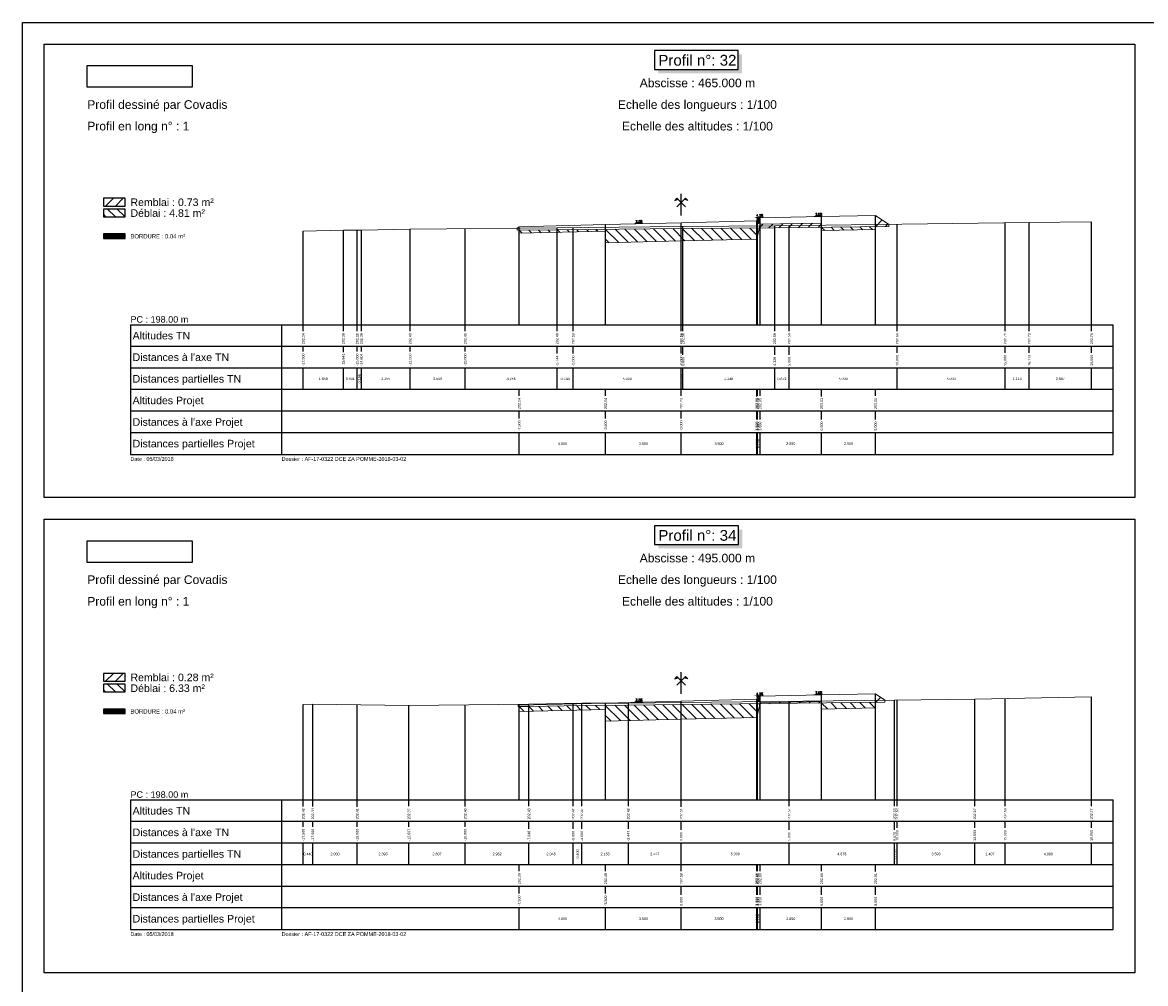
# Model space of a CAD drawing. Extents: x 1616800 to 1632437, y 2248456 to 2251974.
# Tile 381 of 399: x 1626457 to 1626977, y 2250229 to 2250674. Entities that reach past the tile are written whole.
import ezdxf
from ezdxf.enums import TextEntityAlignment as Align

# ---------------------------------------------------------------- set-up
doc = ezdxf.new("R2010")
doc.units = 0
doc.header["$LTSCALE"] = 2
doc.header["$PDMODE"] = 3
doc.header["$PDSIZE"] = 0.2
doc.layers.get('0').update_dxf_attribs({"linetype": 'CONTINUOUS'})
doc.layers.get('Defpoints').update_dxf_attribs({"linetype": 'CONTINUOUS'})
for name, color, linetype in [('Covadis - Logo - Texte noir sur fond blanc', 7, 'CONTINUOUS'), ('X-PAP-PL_PT_1_Basse', 7, 'CONTINUOUS'), ('X-PAP-PL_PT_1_Bordure_T2', 7, 'CONTINUOUS'), ('X-PAP-PL_PT_1_Construction', 7, 'CONTINUOUS'), ('X-PAP-PL_PT_1_CotationsPentes', 7, 'CONTINUOUS'), ('X-PAP-PL_PT_1_FF', 7, 'CONTINUOUS'), ('X-PAP-PL_PT_1_Hachures', 7, 'CONTINUOUS'), ('X-PAP-PL_PT_1_Logo', 7, 'CONTINUOUS'), ('X-PAP-PL_PT_1_MiseEnPage', 7, 'CONTINUOUS'), ('X-PAP-PL_PT_1_Ombrage', 7, 'CONTINUOUS'), ('X-PAP-PL_PT_1_PR', 7, 'CONTINUOUS'), ('X-PAP-PL_PT_1_Rappel', 7, 'CONTINUOUS'), ('X-PAP-PL_PT_1_Talus', 7, 'CONTINUOUS'), ('X-PAP-PL_PT_1_Textes', 7, 'CONTINUOUS'), ('X-PAP-PL_PT_1_TN', 7, 'CONTINUOUS'), ('X-PAP-PL_PT_1_TN décapé', 7, 'CONTINUOUS')]:
    doc.layers.add(name, color=color, linetype=linetype)
doc.styles.add('Arial', font='ARIALN.TTF')
doc.styles.add('ARIAL-GRAS', font='arial.ttf')
doc.styles.add('COVA_COTATION', font='txt.shx')
doc.dimstyles.new('COVA_FLECHE0', dxfattribs={"dimtxt": 1, "dimasz": 1, "dimexe": 1, "dimexo": 0.625, "dimgap": 0.3, "dimtad": 1, "dimdec": 3, "dimzin": 0, "dimdsep": 46, "dimtxsty": 'COVA_COTATION', "dimblk2": 'NONE', "dimsah": 1, "dimcen": 0.09, "dimse1": 1, "dimse2": 1, "dimclrd": 7, "dimclrt": 7, "dimadec": 0, "dimazin": 0, "dimtfac": 1, "dimtdec": 4, "dimtofl": 0, "dimtmove": 2, "dimatfit": 3, "dimfxl": 1, "dimtolj": 1, "dimtzin": 0, "dimarcsym": 0})
picture_1 = doc.add_image_def('image1.jpg', size_in_pixel=(1430, 294))

# ---------------------------------------------------------------- blocks, each defined once
blk = doc.blocks.new('CovPrTrAxe')
blk.add_line((0, 0), (0, 1))
for points in [[(0.2, 0.4), (-0.2, 0.8), (-0.3, 0.7), (-0.15, 0.75)], [(-0.2, 0.4), (0.2, 0.8), (0.3, 0.7), (0.15, 0.75)]]:
    blk.add_lwpolyline(points)
blk = doc.blocks.new('*D471')
at = {"layer": 'Defpoints', "color": 0, "transparency": 16777216}
for p in [(1626743.62, 2250581.19), (1626743.63, 2250580.89), (1626739.43, 2250580.78)]:
    blk.add_point(p, dxfattribs=at)
at = {"layer": 'X-PAP-PL_PT_1_CotationsPentes', "color": 7, "lineweight": -2, "transparency": 16777216}
blk.add_line((1626740.42, 2250581.11), (1626743.62, 2250581.19), dxfattribs=at)
at = {"layer": 'X-PAP-PL_PT_1_CotationsPentes', "color": 7, "transparency": 16777216}
blk.add_solid([(1626740.42, 2250581.27), (1626740.43, 2250580.94), (1626739.42, 2250581.08)], dxfattribs=at)
at = {"layer": 'X-PAP-PL_PT_1_CotationsPentes', "color": 7, "transparency": 16777216, "insert": (1626742, 2250581.95), "char_height": 1, "attachment_point": 5, "rotation": 1.4321, "style": 'COVA_COTATION'}
blk.add_mtext('\\A1;2.5%', dxfattribs=at)
blk = doc.blocks.new('_None')
blk = doc.blocks.new('*D472')
at = {"layer": 'Defpoints', "color": 0, "transparency": 16777216}
for p in [(1626795.33, 2250583.5), (1626799.51, 2250583.97), (1626799.53, 2250583.67)]:
    blk.add_point(p, dxfattribs=at)
at = {"layer": 'X-PAP-PL_PT_1_CotationsPentes', "color": 7, "lineweight": -2, "transparency": 16777216}
blk.add_line((1626796.32, 2250583.84), (1626799.51, 2250583.97), dxfattribs=at)
at = {"layer": 'X-PAP-PL_PT_1_CotationsPentes', "color": 7, "transparency": 16777216}
blk.add_solid([(1626796.31, 2250584), (1626796.32, 2250583.67), (1626795.32, 2250583.8)], dxfattribs=at)
at = {"layer": 'X-PAP-PL_PT_1_CotationsPentes', "color": 7, "transparency": 16777216, "insert": (1626797.88, 2250584.7), "char_height": 1, "attachment_point": 5, "rotation": 2.3859, "style": 'COVA_COTATION'}
blk.add_mtext('\\A1;4.2%', dxfattribs=at)
blk = doc.blocks.new('*D473')
at = {"layer": 'Defpoints', "color": 0, "transparency": 16777216}
for p in [(1626822.76, 2250584.1), (1626826.79, 2250584.48), (1626826.79, 2250584.18)]:
    blk.add_point(p, dxfattribs=at)
at = {"layer": 'X-PAP-PL_PT_1_CotationsPentes', "color": 7, "lineweight": -2, "transparency": 16777216}
blk.add_line((1626823.76, 2250584.42), (1626826.79, 2250584.48), dxfattribs=at)
at = {"layer": 'X-PAP-PL_PT_1_CotationsPentes', "color": 7, "transparency": 16777216}
blk.add_solid([(1626823.75, 2250584.59), (1626823.76, 2250584.26), (1626822.76, 2250584.4)], dxfattribs=at)
at = {"layer": 'X-PAP-PL_PT_1_CotationsPentes', "color": 7, "transparency": 16777216, "insert": (1626825.26, 2250585.25), "char_height": 1, "attachment_point": 5, "rotation": 1.1458, "style": 'COVA_COTATION'}
blk.add_mtext('\\A1;2.0%', dxfattribs=at)
blk = doc.blocks.new('*D477')
at = {"layer": 'Defpoints', "color": 0, "transparency": 16777216}
for p in [(1626739.43, 2250359.28), (1626743.62, 2250359.69), (1626743.63, 2250359.39)]:
    blk.add_point(p, dxfattribs=at)
at = {"layer": 'X-PAP-PL_PT_1_CotationsPentes', "color": 7, "lineweight": -2, "transparency": 16777216}
blk.add_line((1626740.42, 2250359.61), (1626743.62, 2250359.69), dxfattribs=at)
at = {"layer": 'X-PAP-PL_PT_1_CotationsPentes', "color": 7, "transparency": 16777216}
blk.add_solid([(1626740.42, 2250359.77), (1626740.43, 2250359.44), (1626739.42, 2250359.58)], dxfattribs=at)
at = {"layer": 'X-PAP-PL_PT_1_CotationsPentes', "color": 7, "transparency": 16777216, "insert": (1626742, 2250360.45), "char_height": 1, "attachment_point": 5, "rotation": 1.4321, "style": 'COVA_COTATION'}
blk.add_mtext('\\A1;2.5%', dxfattribs=at)
blk = doc.blocks.new('*D478')
at = {"layer": 'Defpoints', "color": 0, "transparency": 16777216}
for p in [(1626799.51, 2250362.47), (1626795.33, 2250362), (1626799.53, 2250362.17)]:
    blk.add_point(p, dxfattribs=at)
at = {"layer": 'X-PAP-PL_PT_1_CotationsPentes', "color": 7, "lineweight": -2, "transparency": 16777216}
blk.add_line((1626796.32, 2250362.34), (1626799.51, 2250362.47), dxfattribs=at)
at = {"layer": 'X-PAP-PL_PT_1_CotationsPentes', "color": 7, "transparency": 16777216}
blk.add_solid([(1626796.31, 2250362.5), (1626796.32, 2250362.17), (1626795.32, 2250362.3)], dxfattribs=at)
at = {"layer": 'X-PAP-PL_PT_1_CotationsPentes', "color": 7, "transparency": 16777216, "insert": (1626797.88, 2250363.2), "char_height": 1, "attachment_point": 5, "rotation": 2.3859, "style": 'COVA_COTATION'}
blk.add_mtext('\\A1;4.2%', dxfattribs=at)
blk = doc.blocks.new('*D479')
at = {"layer": 'Defpoints', "color": 0, "transparency": 16777216}
for p in [(1626822.76, 2250362.6), (1626826.79, 2250362.98), (1626826.79, 2250362.68)]:
    blk.add_point(p, dxfattribs=at)
at = {"layer": 'X-PAP-PL_PT_1_CotationsPentes', "color": 7, "lineweight": -2, "transparency": 16777216}
blk.add_line((1626823.76, 2250362.92), (1626826.79, 2250362.98), dxfattribs=at)
at = {"layer": 'X-PAP-PL_PT_1_CotationsPentes', "color": 7, "transparency": 16777216}
blk.add_solid([(1626823.75, 2250363.09), (1626823.76, 2250362.76), (1626822.76, 2250362.9)], dxfattribs=at)
at = {"layer": 'X-PAP-PL_PT_1_CotationsPentes', "color": 7, "transparency": 16777216, "insert": (1626825.26, 2250363.75), "char_height": 1, "attachment_point": 5, "rotation": 1.1458, "style": 'COVA_COTATION'}
blk.add_mtext('\\A1;2.0%', dxfattribs=at)
blk = doc.blocks.new('CovLogo')
at = {"layer": 'Covadis - Logo - Texte noir sur fond blanc'}
image = blk.add_image(picture_1, insert=(0, 0), size_in_units=(4.864, 1), dxfattribs=at)

msp = doc.modelspace()

# ---------------------------------------------------------------- hatches: boundary and pattern name
at = {"layer": 'X-PAP-PL_PT_1_Hachures'}
h = msp.add_hatch(dxfattribs=at)
h.set_pattern_fill('ANSI31', color=1, style=0)
h.set_pattern_definition([(45, (1626504.028, 2250589.071), (-2.2451, 2.2451), [])])
h.paths.add_polyline_path([(1626504.028, 2250589.0711), (1626504.028, 2250592.6475), (1626494.028, 2250592.6475), (1626494.028, 2250589.0711)])
h = msp.add_hatch(dxfattribs=at)
h.set_pattern_fill('ANSI31', color=6, angle=90, style=0)
h.set_pattern_definition([(135, (1626504.028, 2250584.071), (-2.2451, -2.2451), [])])
h.paths.add_polyline_path([(1626504.028, 2250584.0711), (1626504.028, 2250587.6499), (1626494.028, 2250587.6499), (1626494.028, 2250584.0711)])
h = msp.add_hatch(dxfattribs=at)
h.set_pattern_fill('_U', scale=0.2, angle=45.000009, style=0, pattern_type=0)
h.set_pattern_definition([(45.00001, (1626466.528, 2250664.0711), (-0.14142138, 0.14142133), [])])
h.paths.add_polyline_path([(1626796.828, 2250583.5579), (1626796.528, 2250582.2079), (1626796.528, 2250581.1079), (1626798.028, 2250581.1079), (1626798.028, 2250583.6079)])
h = msp.add_hatch(dxfattribs=at)
h.set_pattern_fill('ANSI31', color=1, style=0)
h.set_pattern_definition([(45, (1626797.6486, 2250578.8882), (-2.24506, 2.24506), [])])
h.paths.add_polyline_path([(1626797.6486, 2250578.8882), (1626804.8121, 2250578.9319), (1626826.528, 2250579.2049), (1626826.528, 2250581.1779), (1626798.028, 2250580.6079)])
h = msp.add_hatch(dxfattribs=at)
h.set_pattern_fill('ANSI31', color=1, style=0)
h.set_pattern_definition([(45, (1626851.528, 2250579.519), (-2.2451, 2.2451), [])])
h.paths.add_polyline_path([(1626851.528, 2250579.5191), (1626857.6508, 2250579.596), (1626857.6508, 2250580.596), (1626851.528, 2250584.6779)])
h = msp.add_hatch(dxfattribs=at)
h.set_pattern_fill('_U', scale=0.2, angle=45.000009, style=0, pattern_type=0)
h.set_pattern_definition([(45, (1626504.028, 2250574.0711), (-0.1414214, 0.1414213), [])])
h.paths.add_polyline_path([(1626504.028, 2250574.0711), (1626504.028, 2250576.1407), (1626494.028, 2250576.1407), (1626494.028, 2250574.0711)])
h = msp.add_hatch(dxfattribs=at)
h.set_pattern_fill('ANSI31', color=1, style=0)
h.set_pattern_definition([(45, (1626685.5998, 2250578.839), (-2.245, 2.245), [])])
h.paths.add_polyline_path([(1626685.5998, 2250578.8391), (1626685.5998, 2250577.8391), (1626686.528, 2250577.8481), (1626686.528, 2250579.4579)])
h = msp.add_hatch(dxfattribs=at)
h.set_pattern_fill('ANSI31', color=6, angle=90, style=0)
h.set_pattern_definition([(135, (1626686.528, 2250577.848), (-2.24506, -2.24506), [])])
h.paths.add_polyline_path([(1626686.528, 2250577.8481), (1626704.0874, 2250578.0196), (1626761.528, 2250578.6633), (1626762.3314, 2250578.6723), (1626797.6486, 2250578.8882), (1626796.528, 2250573.8079), (1626761.528, 2250572.9329), (1626726.528, 2250572.0579), (1626726.528, 2250577.4579), (1626686.528, 2250576.4579)])
h = msp.add_hatch(dxfattribs=at)
h.set_pattern_fill('ANSI31', color=6, angle=90, style=0)
h.set_pattern_definition([(135, (1626826.528, 2250579.205), (-2.24506, -2.24506), [])])
h.paths.add_polyline_path([(1626826.528, 2250579.2049), (1626851.528, 2250579.5191), (1626851.528, 2250578.1779), (1626826.528, 2250577.6779)])
h = msp.add_hatch(dxfattribs=at)
h.set_pattern_fill('ANSI31', color=1, style=0)
h.set_pattern_definition([(45, (1626504.028, 2250369.071), (-2.2451, 2.2451), [])])
h.paths.add_polyline_path([(1626504.028, 2250369.0711), (1626504.028, 2250372.6451), (1626494.028, 2250372.6451), (1626494.028, 2250369.0711)])
h = msp.add_hatch(dxfattribs=at)
h.set_pattern_fill('ANSI31', color=6, angle=90, style=0)
h.set_pattern_definition([(135, (1626504.028, 2250364.071), (-2.2451, -2.2451), [])])
h.paths.add_polyline_path([(1626504.028, 2250364.0711), (1626504.028, 2250367.6523), (1626494.028, 2250367.6523), (1626494.028, 2250364.0711)])
h = msp.add_hatch(dxfattribs=at)
h.set_pattern_fill('ANSI31', color=1, style=0)
h.set_pattern_definition([(45, (1626851.528, 2250359.232), (-2.245, 2.245), [])])
h.paths.add_polyline_path([(1626851.528, 2250359.2319), (1626855.873, 2250359.2812), (1626855.873, 2250360.2812), (1626851.528, 2250363.1779)])
h = msp.add_hatch(dxfattribs=at)
h.set_pattern_fill('ANSI31', color=1, style=0)
h.set_pattern_definition([(45, (1626686.0007, 2250358.3094), (-2.245, 2.245), [])])
h.paths.add_polyline_path([(1626686.0007, 2250358.3094), (1626686.0007, 2250357.3094), (1626686.528, 2250357.3147), (1626686.528, 2250357.9579)])
h = msp.add_hatch(dxfattribs=at)
h.set_pattern_fill('ANSI31', color=6, angle=90, style=0)
h.set_pattern_definition([(135, (1626686.528, 2250357.3147), (-2.24506, -2.24506), [])])
h.paths.add_polyline_path([(1626686.528, 2250357.3147), (1626691.0495, 2250357.36), (1626715.5314, 2250357.8135), (1626737.0565, 2250357.934), (1626761.528, 2250358.2115), (1626797.9213, 2250358.6241), (1626796.528, 2250352.3079), (1626761.528, 2250351.4329), (1626726.528, 2250350.5579), (1626726.528, 2250355.9579), (1626686.528, 2250354.9579)])
h = msp.add_hatch(dxfattribs=at)
h.set_pattern_fill('_U', scale=0.2, angle=45.000009, style=0, pattern_type=0)
h.set_pattern_definition([(45.00001, (1626466.528, 2250444.0711), (-0.14142138, 0.14142133), [])])
h.paths.add_polyline_path([(1626796.828, 2250362.0579), (1626796.528, 2250360.7079), (1626796.528, 2250359.6079), (1626798.028, 2250359.6079), (1626798.028, 2250362.1079)])
h = msp.add_hatch(dxfattribs=at)
h.set_pattern_fill('ANSI31', color=1, style=0)
h.set_pattern_definition([(45, (1626797.9213, 2250358.624), (-2.24506, 2.24506), [])])
h.paths.add_polyline_path([(1626797.9213, 2250358.6241), (1626826.528, 2250358.9485), (1626826.528, 2250359.6779), (1626798.028, 2250359.1079)])
h = msp.add_hatch(dxfattribs=at)
h.set_pattern_fill('ANSI31', color=6, angle=90, style=0)
h.set_pattern_definition([(135, (1626826.528, 2250358.9485), (-2.24506, -2.24506), [])])
h.paths.add_polyline_path([(1626826.528, 2250358.9485), (1626851.528, 2250359.2319), (1626851.528, 2250356.6779), (1626826.528, 2250356.1779)])
h = msp.add_hatch(dxfattribs=at)
h.set_pattern_fill('_U', scale=0.2, angle=45.000009, style=0, pattern_type=0)
h.set_pattern_definition([(45, (1626504.028, 2250354.0711), (-0.1414214, 0.1414213), [])])
h.paths.add_polyline_path([(1626504.028, 2250354.0711), (1626504.028, 2250356.1407), (1626494.028, 2250356.1407), (1626494.028, 2250354.0711)])

# ---------------------------------------------------------------- linework, layer by layer
at = {"layer": 'X-PAP-PL_PT_1_Basse', "color": 7, "linetype": 'Continuous', "lineweight": 0, "flags": 128}
for points in [[(1626685.5998, 2250578.8391), (1626686.528, 2250579.4579), (1626686.528, 2250576.4579), (1626726.528, 2250577.4579), (1626726.528, 2250572.0579), (1626761.528, 2250572.9329), (1626796.528, 2250573.8079), (1626798.028, 2250580.6079), (1626826.528, 2250581.1779), (1626826.528, 2250577.6779), (1626851.528, 2250578.1779), (1626851.528, 2250584.6779), (1626857.6508, 2250580.596)], [(1626686.0007, 2250358.3094), (1626686.528, 2250357.9579), (1626686.528, 2250354.9579), (1626726.528, 2250355.9579), (1626726.528, 2250350.5579), (1626761.528, 2250351.4329), (1626796.528, 2250352.3079), (1626798.028, 2250359.1079), (1626826.528, 2250359.6779), (1626826.528, 2250356.1779), (1626851.528, 2250356.6779), (1626851.528, 2250363.1779), (1626855.873, 2250360.2812)]]:
    msp.add_lwpolyline(points, dxfattribs=at)
at = {"layer": 'X-PAP-PL_PT_1_Bordure_T2', "color": 4, "linetype": 'Continuous', "lineweight": 0, "flags": 128}
for points in [[(1626796.528, 2250582.2079), (1626796.528, 2250581.1079), (1626798.028, 2250581.1079), (1626798.028, 2250583.6079)], [(1626796.528, 2250360.7079), (1626796.528, 2250359.6079), (1626798.028, 2250359.6079), (1626798.028, 2250362.1079)]]:
    msp.add_lwpolyline(points, dxfattribs=at)
at = {"layer": 'X-PAP-PL_PT_1_Construction'}
for p, q in [((1626506.528, 2250534.0711), (1626961.528, 2250534.0711)), ((1626506.528, 2250534.0711), (1626506.528, 2250474.0711)), ((1626576.528, 2250534.0711), (1626576.528, 2250474.0711)), ((1626961.528, 2250474.0711), (1626961.528, 2250534.0711)), ((1626961.528, 2250524.0711), (1626506.528, 2250524.0711)), ((1626961.528, 2250514.0711), (1626506.528, 2250514.0711)), ((1626961.528, 2250504.0711), (1626506.528, 2250504.0711)), ((1626961.528, 2250494.0711), (1626506.528, 2250494.0711)), ((1626961.528, 2250484.0711), (1626506.528, 2250484.0711)), ((1626506.528, 2250474.0711), (1626961.528, 2250474.0711)), ((1626506.528, 2250314.0711), (1626961.528, 2250314.0711)), ((1626506.528, 2250314.0711), (1626506.528, 2250254.0711)), ((1626576.528, 2250314.0711), (1626576.528, 2250254.0711)), ((1626961.528, 2250254.0711), (1626961.528, 2250314.0711)), ((1626961.528, 2250304.0711), (1626506.528, 2250304.0711)), ((1626961.528, 2250294.0711), (1626506.528, 2250294.0711)), ((1626961.528, 2250284.0711), (1626506.528, 2250284.0711)), ((1626961.528, 2250274.0711), (1626506.528, 2250274.0711)), ((1626961.528, 2250264.0711), (1626506.528, 2250264.0711)), ((1626506.528, 2250254.0711), (1626961.528, 2250254.0711))]:
    msp.add_line(p, q, dxfattribs=at)
at = {"layer": 'X-PAP-PL_PT_1_Construction', "color": 95}
for p, q in [((1626586.528, 2250531.1175), (1626586.528, 2250534.0711)), ((1626605.114, 2250531.1248), (1626605.114, 2250534.0711)), ((1626611.528, 2250531.1248), (1626611.528, 2250534.0711)), ((1626613.4845, 2250531.1248), (1626613.4845, 2250534.0711)), ((1626636.0312, 2250531.1224), (1626636.0312, 2250534.0711)), ((1626661.528, 2250531.1314), (1626661.528, 2250534.0711)), ((1626704.0874, 2250531.1248), (1626704.0874, 2250534.0711)), ((1626711.528, 2250531.1183), (1626711.528, 2250534.0711)), ((1626761.528, 2250531.1216), (1626761.528, 2250534.0711)), ((1626762.3314, 2250531.1216), (1626762.3314, 2250534.0711)), ((1626804.8121, 2250531.1248), (1626804.8121, 2250534.0711)), ((1626811.528, 2250531.1248), (1626811.528, 2250534.0711)), ((1626861.528, 2250531.1216), (1626861.528, 2250534.0711)), ((1626911.528, 2250531.1101), (1626911.528, 2250534.0711)), ((1626922.6531, 2250531.1224), (1626922.6531, 2250534.0711)), ((1626951.528, 2250531.1216), (1626951.528, 2250534.0711)), ((1626586.528, 2250521.6766), (1626586.528, 2250524.0711)), ((1626605.114, 2250521.449), (1626605.114, 2250524.0711)), ((1626611.528, 2250521.6766), (1626611.528, 2250524.0711)), ((1626613.4845, 2250521.6757), (1626613.4845, 2250524.0711)), ((1626636.0312, 2250521.6766), (1626636.0312, 2250524.0711)), ((1626661.528, 2250521.6766), (1626661.528, 2250524.0711)), ((1626704.0874, 2250520.7434), (1626704.0874, 2250524.0711)), ((1626711.528, 2250520.7442), (1626711.528, 2250524.0711)), ((1626761.528, 2250520.7442), (1626761.528, 2250524.0711)), ((1626762.3314, 2250520.186), (1626762.3314, 2250524.0711)), ((1626804.8121, 2250520.1925), (1626804.8121, 2250524.0711)), ((1626811.528, 2250520.186), (1626811.528, 2250524.0711)), ((1626861.528, 2250521.1183), (1626861.528, 2250524.0711)), ((1626911.528, 2250521.1183), (1626911.528, 2250524.0711)), ((1626922.6531, 2250521.1224), (1626922.6531, 2250524.0711)), ((1626951.528, 2250521.1183), (1626951.528, 2250524.0711)), ((1626586.528, 2250504.0711), (1626586.528, 2250514.0711)), ((1626605.114, 2250504.0711), (1626605.114, 2250514.0711)), ((1626611.528, 2250504.0711), (1626611.528, 2250514.0711)), ((1626613.4845, 2250504.0711), (1626613.4845, 2250514.0711)), ((1626636.0312, 2250504.0711), (1626636.0312, 2250514.0711)), ((1626661.528, 2250504.0711), (1626661.528, 2250514.0711)), ((1626704.0874, 2250504.0711), (1626704.0874, 2250514.0711)), ((1626711.528, 2250504.0711), (1626711.528, 2250514.0711)), ((1626761.528, 2250504.0711), (1626761.528, 2250514.0711)), ((1626762.3314, 2250504.0711), (1626762.3314, 2250514.0711)), ((1626804.8121, 2250504.0711), (1626804.8121, 2250514.0711)), ((1626811.528, 2250504.0711), (1626811.528, 2250514.0711)), ((1626861.528, 2250504.0711), (1626861.528, 2250514.0711)), ((1626911.528, 2250504.0711), (1626911.528, 2250514.0711)), ((1626922.6531, 2250504.0711), (1626922.6531, 2250514.0711)), ((1626951.528, 2250504.0711), (1626951.528, 2250514.0711)), ((1626586.528, 2250311.1101), (1626586.528, 2250314.0711)), ((1626590.9284, 2250311.1175), (1626590.9284, 2250314.0711)), ((1626611.528, 2250310.8907), (1626611.528, 2250314.0711)), ((1626635.4601, 2250311.1224), (1626635.4601, 2250314.0711)), ((1626661.528, 2250311.1183), (1626661.528, 2250314.0711)), ((1626691.0495, 2250311.1224), (1626691.0495, 2250314.0711)), ((1626711.528, 2250311.1224), (1626711.528, 2250314.0711)), ((1626715.5314, 2250311.1224), (1626715.5314, 2250314.0711)), ((1626737.0565, 2250311.1248), (1626737.0565, 2250314.0711)), ((1626761.528, 2250310.8907), (1626761.528, 2250314.0711)), ((1626811.528, 2250311.1224), (1626811.528, 2250314.0711)), ((1626860.3111, 2250311.1224), (1626860.3111, 2250314.0711)), ((1626861.528, 2250311.1224), (1626861.528, 2250314.0711)), ((1626897.4591, 2250311.1224), (1626897.4591, 2250314.0711)), ((1626911.528, 2250311.1248), (1626911.528, 2250314.0711)), ((1626951.528, 2250311.1224), (1626951.528, 2250314.0711)), ((1626586.528, 2250301.6766), (1626586.528, 2250304.0711)), ((1626590.9284, 2250301.6766), (1626590.9284, 2250304.0711)), ((1626611.528, 2250301.6766), (1626611.528, 2250304.0711)), ((1626635.4601, 2250301.6806), (1626635.4601, 2250304.0711)), ((1626661.528, 2250301.6766), (1626661.528, 2250304.0711)), ((1626691.0495, 2250300.7508), (1626691.0495, 2250304.0711)), ((1626711.528, 2250300.7442), (1626711.528, 2250304.0711)), ((1626715.5314, 2250300.7442), (1626715.5314, 2250304.0711)), ((1626737.0565, 2250300.7483), (1626737.0565, 2250304.0711)), ((1626761.528, 2250300.186), (1626761.528, 2250304.0711)), ((1626811.528, 2250300.186), (1626811.528, 2250304.0711)), ((1626860.3111, 2250300.1925), (1626860.3111, 2250304.0711)), ((1626861.528, 2250301.1183), (1626861.528, 2250304.0711)), ((1626897.4591, 2250301.1224), (1626897.4591, 2250304.0711)), ((1626911.528, 2250301.1183), (1626911.528, 2250304.0711)), ((1626951.528, 2250301.1183), (1626951.528, 2250304.0711)), ((1626586.528, 2250284.0711), (1626586.528, 2250294.0711)), ((1626590.9284, 2250284.0711), (1626590.9284, 2250294.0711)), ((1626611.528, 2250284.0711), (1626611.528, 2250294.0711)), ((1626635.4601, 2250284.0711), (1626635.4601, 2250294.0711)), ((1626661.528, 2250284.0711), (1626661.528, 2250294.0711)), ((1626691.0495, 2250284.0711), (1626691.0495, 2250294.0711)), ((1626711.528, 2250284.0711), (1626711.528, 2250294.0711)), ((1626715.5314, 2250284.0711), (1626715.5314, 2250294.0711)), ((1626737.0565, 2250284.0711), (1626737.0565, 2250294.0711)), ((1626761.528, 2250284.0711), (1626761.528, 2250294.0711)), ((1626811.528, 2250284.0711), (1626811.528, 2250294.0711)), ((1626860.3111, 2250284.0711), (1626860.3111, 2250294.0711)), ((1626861.528, 2250284.0711), (1626861.528, 2250294.0711)), ((1626897.4591, 2250284.0711), (1626897.4591, 2250294.0711)), ((1626911.528, 2250284.0711), (1626911.528, 2250294.0711)), ((1626951.528, 2250284.0711), (1626951.528, 2250294.0711))]:
    msp.add_line(p, q, dxfattribs=at)
at = {"layer": 'X-PAP-PL_PT_1_Construction', "color": 1}
for p, q in [((1626686.528, 2250501.1175), (1626686.528, 2250504.0711)), ((1626726.528, 2250501.1175), (1626726.528, 2250504.0711)), ((1626761.528, 2250501.1224), (1626761.528, 2250504.0711)), ((1626796.528, 2250500.8907), (1626796.528, 2250504.0711)), ((1626796.828, 2250501.1314), (1626796.828, 2250504.0711)), ((1626798.028, 2250501.1314), (1626798.028, 2250504.0711)), ((1626826.528, 2250500.8907), (1626826.528, 2250504.0711)), ((1626851.528, 2250501.1216), (1626851.528, 2250504.0711)), ((1626686.528, 2250490.7442), (1626686.528, 2250494.0711)), ((1626726.528, 2250490.7442), (1626726.528, 2250494.0711)), ((1626761.528, 2250490.7442), (1626761.528, 2250494.0711)), ((1626796.528, 2250490.186), (1626796.528, 2250494.0711)), ((1626796.828, 2250490.186), (1626796.828, 2250494.0711)), ((1626798.028, 2250490.186), (1626798.028, 2250494.0711)), ((1626826.528, 2250490.186), (1626826.528, 2250494.0711)), ((1626851.528, 2250490.186), (1626851.528, 2250494.0711)), ((1626686.528, 2250474.0711), (1626686.528, 2250484.0711)), ((1626726.528, 2250474.0711), (1626726.528, 2250484.0711)), ((1626761.528, 2250474.0711), (1626761.528, 2250484.0711)), ((1626796.528, 2250474.0711), (1626796.528, 2250484.0711)), ((1626796.828, 2250474.0711), (1626796.828, 2250484.0711)), ((1626798.028, 2250474.0711), (1626798.028, 2250484.0711)), ((1626826.528, 2250474.0711), (1626826.528, 2250484.0711)), ((1626851.528, 2250474.0711), (1626851.528, 2250484.0711)), ((1626686.528, 2250281.1248), (1626686.528, 2250284.0711)), ((1626726.528, 2250281.1248), (1626726.528, 2250284.0711)), ((1626761.528, 2250281.1248), (1626761.528, 2250284.0711)), ((1626796.528, 2250281.1216), (1626796.528, 2250284.0711)), ((1626796.828, 2250281.1183), (1626796.828, 2250284.0711)), ((1626798.028, 2250281.1183), (1626798.028, 2250284.0711)), ((1626826.528, 2250281.1216), (1626826.528, 2250284.0711)), ((1626851.528, 2250280.8907), (1626851.528, 2250284.0711)), ((1626686.528, 2250270.7442), (1626686.528, 2250274.0711)), ((1626726.528, 2250270.7442), (1626726.528, 2250274.0711)), ((1626761.528, 2250270.186), (1626761.528, 2250274.0711)), ((1626796.528, 2250270.186), (1626796.528, 2250274.0711)), ((1626796.828, 2250270.186), (1626796.828, 2250274.0711)), ((1626798.028, 2250270.186), (1626798.028, 2250274.0711)), ((1626826.528, 2250270.186), (1626826.528, 2250274.0711)), ((1626851.528, 2250270.186), (1626851.528, 2250274.0711)), ((1626686.528, 2250254.0711), (1626686.528, 2250264.0711)), ((1626726.528, 2250254.0711), (1626726.528, 2250264.0711)), ((1626761.528, 2250254.0711), (1626761.528, 2250264.0711)), ((1626796.528, 2250254.0711), (1626796.528, 2250264.0711)), ((1626796.828, 2250254.0711), (1626796.828, 2250264.0711)), ((1626798.028, 2250254.0711), (1626798.028, 2250264.0711)), ((1626826.528, 2250254.0711), (1626826.528, 2250264.0711)), ((1626851.528, 2250254.0711), (1626851.528, 2250264.0711))]:
    msp.add_line(p, q, dxfattribs=at)
at = {"layer": 'X-PAP-PL_PT_1_Construction', "flags": 128}
for points in [[(1626466.528, 2250664.0711), (1626971.528, 2250664.0711), (1626971.528, 2250454.0711), (1626466.528, 2250454.0711)], [(1626466.528, 2250444.0711), (1626971.528, 2250444.0711), (1626971.528, 2250234.0711), (1626466.528, 2250234.0711)]]:
    msp.add_lwpolyline(points, close=True, dxfattribs=at)
for points in [[(1626504.028, 2250589.0711), (1626504.028, 2250592.6475), (1626494.028, 2250592.6475), (1626494.028, 2250589.0711), (1626504.028, 2250589.0711)], [(1626504.028, 2250584.0711), (1626504.028, 2250587.6499), (1626494.028, 2250587.6499), (1626494.028, 2250584.0711), (1626504.028, 2250584.0711)], [(1626504.028, 2250574.0711), (1626504.028, 2250576.1407), (1626494.028, 2250576.1407), (1626494.028, 2250574.0711), (1626504.028, 2250574.0711)], [(1626504.028, 2250369.0711), (1626504.028, 2250372.6451), (1626494.028, 2250372.6451), (1626494.028, 2250369.0711), (1626504.028, 2250369.0711)], [(1626504.028, 2250364.0711), (1626504.028, 2250367.6523), (1626494.028, 2250367.6523), (1626494.028, 2250364.0711), (1626504.028, 2250364.0711)], [(1626504.028, 2250354.0711), (1626504.028, 2250356.1407), (1626494.028, 2250356.1407), (1626494.028, 2250354.0711), (1626504.028, 2250354.0711)]]:
    msp.add_lwpolyline(points, dxfattribs=at)
at = {"layer": 'X-PAP-PL_PT_1_FF', "color": 7, "linetype": 'Continuous', "lineweight": 0, "flags": 128}
for points in [[(1626686.528, 2250579.4579), (1626686.528, 2250576.4579), (1626726.528, 2250577.4579), (1626726.528, 2250572.0579), (1626761.528, 2250572.9329), (1626796.528, 2250573.8079), (1626798.028, 2250580.6079), (1626826.528, 2250581.1779), (1626826.528, 2250577.6779), (1626851.528, 2250578.1779), (1626851.528, 2250584.6779)], [(1626686.528, 2250357.9579), (1626686.528, 2250354.9579), (1626726.528, 2250355.9579), (1626726.528, 2250350.5579), (1626761.528, 2250351.4329), (1626796.528, 2250352.3079), (1626798.028, 2250359.1079), (1626826.528, 2250359.6779), (1626826.528, 2250356.1779), (1626851.528, 2250356.6779), (1626851.528, 2250363.1779)]]:
    msp.add_lwpolyline(points, dxfattribs=at)
at = {"layer": 'X-PAP-PL_PT_1_MiseEnPage', "flags": 128}
msp.add_lwpolyline([(1626456.528, 2250674.0711), (1627644.528, 2250674.0711), (1627644.528, 2249834.0711), (1626456.528, 2249834.0711)], close=True, dxfattribs=at)
at = {"layer": 'X-PAP-PL_PT_1_Ombrage', "flags": 128}
for points in [[(1626749.1685, 2250652.3033), (1626787.9803, 2250652.3033), (1626787.9803, 2250661.0128), (1626749.1685, 2250661.0128), (1626749.1685, 2250652.3033)], [(1626749.1685, 2250432.3033), (1626788.011, 2250432.3033), (1626788.011, 2250441.0128), (1626749.1685, 2250441.0128), (1626749.1685, 2250432.3033)]]:
    msp.add_lwpolyline(points, dxfattribs=at)
at = {"layer": 'X-PAP-PL_PT_1_Ombrage', "color": 7}
for points in [[(1626787.9803, 2250652.3033), (1626787.9803, 2250659.245), (1626789.748, 2250650.5356), (1626789.748, 2250659.245)], [(1626750.9362, 2250652.3033), (1626787.9803, 2250652.3033), (1626750.9362, 2250650.5356), (1626789.748, 2250650.5356)], [(1626788.011, 2250432.3033), (1626788.011, 2250439.245), (1626789.7787, 2250430.5356), (1626789.7787, 2250439.245)], [(1626750.9362, 2250432.3033), (1626788.011, 2250432.3033), (1626750.9362, 2250430.5356), (1626789.7787, 2250430.5356)]]:
    msp.add_solid(points, dxfattribs=at)
at = {"layer": 'X-PAP-PL_PT_1_PR', "color": 7, "linetype": 'Continuous', "lineweight": 0, "flags": 128}
for points in [[(1626686.528, 2250579.4579), (1626726.528, 2250580.4579), (1626761.528, 2250581.3329), (1626796.528, 2250582.2079), (1626796.828, 2250583.5579), (1626798.028, 2250583.6079), (1626826.528, 2250584.1779), (1626851.528, 2250584.6779)], [(1626686.528, 2250357.9579), (1626726.528, 2250358.9579), (1626761.528, 2250359.8329), (1626796.528, 2250360.7079), (1626796.828, 2250362.0579), (1626798.028, 2250362.1079), (1626826.528, 2250362.6779), (1626851.528, 2250363.1779)]]:
    msp.add_lwpolyline(points, dxfattribs=at)
at = {"layer": 'X-PAP-PL_PT_1_Rappel', "color": 1, "linetype": 'Continuous'}
for p, q in [((1626761.528, 2250534.0711), (1626761.528, 2250581.3329)), ((1626796.528, 2250534.0711), (1626796.528, 2250582.2079)), ((1626796.828, 2250534.0711), (1626796.828, 2250583.5579)), ((1626798.028, 2250534.0711), (1626798.028, 2250583.6079)), ((1626826.528, 2250534.0711), (1626826.528, 2250584.1779)), ((1626851.528, 2250534.0711), (1626851.528, 2250584.6779)), ((1626686.528, 2250534.0711), (1626686.528, 2250579.4579)), ((1626726.528, 2250534.0711), (1626726.528, 2250580.4579)), ((1626826.528, 2250314.0711), (1626826.528, 2250362.6779)), ((1626851.528, 2250314.0711), (1626851.528, 2250363.1779)), ((1626686.528, 2250314.0711), (1626686.528, 2250357.9579)), ((1626726.528, 2250314.0711), (1626726.528, 2250358.9579)), ((1626761.528, 2250314.0711), (1626761.528, 2250359.8329)), ((1626796.528, 2250314.0711), (1626796.528, 2250360.7079)), ((1626796.828, 2250314.0711), (1626796.828, 2250362.0579)), ((1626798.028, 2250314.0711), (1626798.028, 2250362.1079))]:
    msp.add_line(p, q, dxfattribs=at)
at = {"layer": 'X-PAP-PL_PT_1_Rappel', "color": 95, "linetype": 'Continuous'}
for p, q in [((1626911.528, 2250534.0711), (1626911.528, 2250581.2731)), ((1626922.6531, 2250534.0711), (1626922.6531, 2250581.413)), ((1626951.528, 2250534.0711), (1626951.528, 2250581.6806)), ((1626586.528, 2250534.0711), (1626586.528, 2250577.4954)), ((1626605.114, 2250534.0711), (1626605.114, 2250577.8998)), ((1626611.528, 2250534.0711), (1626611.528, 2250577.92)), ((1626613.4845, 2250534.0711), (1626613.4845, 2250577.9262)), ((1626636.0312, 2250534.0711), (1626636.0312, 2250578.355)), ((1626661.528, 2250534.0711), (1626661.528, 2250578.604)), ((1626704.0874, 2250534.0711), (1626704.0874, 2250579.0196)), ((1626711.528, 2250534.0711), (1626711.528, 2250579.103)), ((1626761.528, 2250534.0711), (1626761.528, 2250579.6633)), ((1626761.528, 2250534.0711), (1626761.528, 2250579.6633)), ((1626762.3314, 2250534.0711), (1626762.3314, 2250579.6723)), ((1626804.8121, 2250534.0711), (1626804.8121, 2250579.9319)), ((1626811.528, 2250534.0711), (1626811.528, 2250580.0164)), ((1626861.528, 2250534.0711), (1626861.528, 2250580.6447)), ((1626586.528, 2250314.0711), (1626586.528, 2250358.2394)), ((1626590.9284, 2250314.0711), (1626590.9284, 2250358.4251)), ((1626611.528, 2250314.0711), (1626611.528, 2250358.1375)), ((1626635.4601, 2250314.0711), (1626635.4601, 2250357.8033)), ((1626661.528, 2250314.0711), (1626661.528, 2250358.0643)), ((1626691.0495, 2250314.0711), (1626691.0495, 2250358.36)), ((1626711.528, 2250314.0711), (1626711.528, 2250358.7394)), ((1626715.5314, 2250314.0711), (1626715.5314, 2250358.8135)), ((1626737.0565, 2250314.0711), (1626737.0565, 2250358.934)), ((1626761.528, 2250314.0711), (1626761.528, 2250359.2115)), ((1626761.528, 2250314.0711), (1626761.528, 2250359.2115)), ((1626811.528, 2250314.0711), (1626811.528, 2250359.7784)), ((1626860.3111, 2250314.0711), (1626860.3111, 2250360.3315)), ((1626861.528, 2250314.0711), (1626861.528, 2250360.3453)), ((1626897.4591, 2250314.0711), (1626897.4591, 2250360.754)), ((1626911.528, 2250314.0711), (1626911.528, 2250361.0152)), ((1626951.528, 2250314.0711), (1626951.528, 2250361.7577))]:
    msp.add_line(p, q, dxfattribs=at)
at = {"layer": 'X-PAP-PL_PT_1_Talus', "color": 7, "linetype": 'Continuous', "lineweight": 0, "flags": 128}
for points in [[(1626851.528, 2250584.6779), (1626857.6508, 2250580.596)], [(1626685.5998, 2250578.8391), (1626686.528, 2250579.4579)], [(1626851.528, 2250363.1779), (1626855.873, 2250360.2812)], [(1626686.0007, 2250358.3094), (1626686.528, 2250357.9579)]]:
    msp.add_lwpolyline(points, dxfattribs=at)
at = {"layer": 'X-PAP-PL_PT_1_TN', "color": 95, "linetype": 'Continuous', "lineweight": 0, "flags": 128}
for points in [[(1626586.528, 2250577.4954), (1626605.114, 2250577.8998), (1626613.4845, 2250577.9262), (1626636.0312, 2250578.355), (1626704.0874, 2250579.0196), (1626761.528, 2250579.6633), (1626761.528, 2250579.6633), (1626762.3314, 2250579.6723), (1626804.8121, 2250579.9319), (1626922.6531, 2250581.413), (1626951.528, 2250581.6806)], [(1626586.528, 2250358.2394), (1626590.9284, 2250358.4251), (1626635.4601, 2250357.8033), (1626691.0495, 2250358.36), (1626715.5314, 2250358.8135), (1626737.0565, 2250358.934), (1626761.528, 2250359.2115), (1626761.528, 2250359.2115), (1626860.3111, 2250360.3315), (1626897.4591, 2250360.754), (1626951.528, 2250361.7577)]]:
    msp.add_lwpolyline(points, dxfattribs=at)
at = {"layer": 'X-PAP-PL_PT_1_TN décapé', "color": 9, "linetype": 'Continuous', "lineweight": 0, "flags": 128}
for points in [[(1626685.5998, 2250578.8391), (1626685.5998, 2250577.8391), (1626704.0874, 2250578.0196), (1626761.528, 2250578.6633), (1626761.528, 2250578.6633), (1626762.3314, 2250578.6723), (1626804.8121, 2250578.9319), (1626857.6508, 2250579.596), (1626857.6508, 2250580.596)], [(1626686.0007, 2250358.3094), (1626686.0007, 2250357.3094), (1626691.0495, 2250357.36), (1626715.5314, 2250357.8135), (1626737.0565, 2250357.934), (1626761.528, 2250358.2115), (1626761.528, 2250358.2115), (1626855.873, 2250359.2812), (1626855.873, 2250360.2812)]]:
    msp.add_lwpolyline(points, dxfattribs=at)

# ---------------------------------------------------------------- block references
at = {"layer": 'X-PAP-PL_PT_1_Construction', "xscale": 10, "yscale": 10}
for p in [(1626761.528, 2250584.6779), (1626761.528, 2250363.1779)]:
    msp.add_blockref('CovPrTrAxe', p, dxfattribs=at)
at = {"layer": 'X-PAP-PL_PT_1_Logo', "xscale": 10, "yscale": 10}
for p in [(1626486.528, 2250644.0711), (1626486.528, 2250424.0711)]:
    msp.add_blockref('CovLogo', p, dxfattribs=at)

# ---------------------------------------------------------------- texts
at = {"layer": 'X-PAP-PL_PT_1_Textes', "color": 7, "style": 'ARIAL-GRAS'}
for s, height, p in [('Profil n°: 32', 5, (1626769.028, 2250654.0711)), ('Abscisse : 465.000 m', 4, (1626769.028, 2250644.0711)), ('Echelle des longueurs : 1/100', 4, (1626769.028, 2250634.0711)), ('Echelle des altitudes : 1/100', 4, (1626769.028, 2250624.0711)), ('Profil n°: 34', 5, (1626769.028, 2250434.0711)), ('Abscisse : 495.000 m', 4, (1626769.028, 2250424.0711)), ('Echelle des longueurs : 1/100', 4, (1626769.028, 2250414.0711)), ('Echelle des altitudes : 1/100', 4, (1626769.028, 2250404.0711))]:
    msp.add_text(s, height=height, dxfattribs=at).set_placement(p, align=Align.CENTER)
at = {"layer": 'X-PAP-PL_PT_1_Textes', "color": 7}
for s, height, style, p in [('Profil dessiné par Covadis', 4, 'ARIAL-GRAS', (1626486.528, 2250634.0711)), ('Profil en long n° : 1', 4, 'ARIAL-GRAS', (1626486.528, 2250624.0711)), ('Remblai : 0.73 m²', 3.5, 'ARIAL-GRAS', (1626506.528, 2250589.0711)), ('Déblai : 4.81 m²', 3.5, 'ARIAL-GRAS', (1626506.528, 2250584.0711)), ('BORDURE : 0.04 m²', 2, 'Arial', (1626506.528, 2250574.0711)), ('PC : 198.00 m', 3, 'ARIAL-GRAS', (1626506.528, 2250535.0711)), ('Date : 05/03/2018', 1.8, 'ARIAL-GRAS', (1626506.528, 2250471.0711)), ('Dossier : AF-17-0322 DCE ZA POMME-2018-03-02', 1.8, 'ARIAL-GRAS', (1626576.528, 2250471.0711)), ('Profil dessiné par Covadis', 4, 'ARIAL-GRAS', (1626486.528, 2250414.0711)), ('Profil en long n° : 1', 4, 'ARIAL-GRAS', (1626486.528, 2250404.0711)), ('Remblai : 0.28 m²', 3.5, 'ARIAL-GRAS', (1626506.528, 2250369.0711)), ('Déblai : 6.33 m²', 3.5, 'ARIAL-GRAS', (1626506.528, 2250364.0711)), ('BORDURE : 0.04 m²', 2, 'Arial', (1626506.528, 2250354.0711)), ('PC : 198.00 m', 3, 'ARIAL-GRAS', (1626506.528, 2250315.0711)), ('Date : 05/03/2018', 1.8, 'ARIAL-GRAS', (1626506.528, 2250251.0711)), ('Dossier : AF-17-0322 DCE ZA POMME-2018-03-02', 1.8, 'ARIAL-GRAS', (1626576.528, 2250251.0711))]:
    msp.add_text(s, height=height, dxfattribs=dict(at, style=style)).set_placement(p)
at = {"layer": 'X-PAP-PL_PT_1_Textes', "color": 95, "style": 'ARIAL-GRAS'}
for s, p in [('Altitudes TN', (1626507.528, 2250527.3211)), ("Distances à l'axe TN", (1626507.528, 2250517.3211)), ('Distances partielles TN', (1626507.528, 2250507.3211)), ('Altitudes TN', (1626507.528, 2250307.3211)), ("Distances à l'axe TN", (1626507.528, 2250297.3211)), ('Distances partielles TN', (1626507.528, 2250287.3211))]:
    msp.add_text(s, height=3.5, dxfattribs=at).set_placement(p)
at = {"layer": 'X-PAP-PL_PT_1_Textes', "color": 7, "style": 'ARIAL-GRAS'}
for s, p in [('202.34', (1626586.528, 2250525.0711)), ('202.38', (1626605.114, 2250525.0711)), ('202.38', (1626611.528, 2250525.0711)), ('202.39', (1626613.4845, 2250525.0711)), ('202.43', (1626636.0312, 2250525.0711)), ('202.45', (1626661.528, 2250525.0711)), ('202.49', (1626704.0874, 2250525.0711)), ('202.50', (1626711.528, 2250525.0711)), ('202.56', (1626761.528, 2250525.0711)), ('202.56', (1626762.3314, 2250525.0711)), ('202.59', (1626804.8121, 2250525.0711)), ('202.59', (1626811.528, 2250525.0711)), ('202.66', (1626861.528, 2250525.0711)), ('202.72', (1626911.528, 2250525.0711)), ('202.73', (1626922.6531, 2250525.0711)), ('202.76', (1626951.528, 2250525.0711)), ('-17.500', (1626586.528, 2250515.0711)), ('-15.641', (1626605.114, 2250515.0711)), ('-15.000', (1626611.528, 2250515.0711)), ('-14.804', (1626613.4845, 2250515.0711)), ('-12.550', (1626636.0312, 2250515.0711)), ('-10.000', (1626661.528, 2250515.0711)), ('-5.744', (1626704.0874, 2250515.0711)), ('-5.000', (1626711.528, 2250515.0711)), ('-0.000', (1626761.528, 2250515.0711)), ('0.080', (1626762.3314, 2250515.0711)), ('4.328', (1626804.8121, 2250515.0711)), ('5.000', (1626811.528, 2250515.0711)), ('10.000', (1626861.528, 2250515.0711)), ('15.000', (1626911.528, 2250515.0711)), ('16.113', (1626922.6531, 2250515.0711)), ('19.000', (1626951.528, 2250515.0711)), ('202.54', (1626686.528, 2250495.0711)), ('202.64', (1626726.528, 2250495.0711)), ('202.73', (1626761.528, 2250495.0711)), ('202.81', (1626796.528, 2250495.0711)), ('202.95', (1626796.828, 2250495.0711)), ('202.95', (1626798.028, 2250495.0711)), ('203.01', (1626826.528, 2250495.0711)), ('203.06', (1626851.528, 2250495.0711)), ('-7.500', (1626686.528, 2250485.0711)), ('-3.500', (1626726.528, 2250485.0711)), ('-0.000', (1626761.528, 2250485.0711)), ('3.500', (1626796.528, 2250485.0711)), ('3.530', (1626796.828, 2250485.0711)), ('3.650', (1626798.028, 2250485.0711)), ('6.500', (1626826.528, 2250485.0711)), ('9.000', (1626851.528, 2250485.0711)), ('202.42', (1626586.528, 2250305.0711)), ('202.44', (1626590.9284, 2250305.0711)), ('202.41', (1626611.528, 2250305.0711)), ('202.37', (1626635.4601, 2250305.0711)), ('202.40', (1626661.528, 2250305.0711)), ('202.43', (1626691.0495, 2250305.0711)), ('202.47', (1626711.528, 2250305.0711)), ('202.47', (1626715.5314, 2250305.0711)), ('202.49', (1626737.0565, 2250305.0711)), ('202.51', (1626761.528, 2250305.0711)), ('202.57', (1626811.528, 2250305.0711)), ('202.63', (1626860.3111, 2250305.0711)), ('202.63', (1626861.528, 2250305.0711)), ('202.67', (1626897.4591, 2250305.0711)), ('202.69', (1626911.528, 2250305.0711)), ('202.77', (1626951.528, 2250305.0711)), ('-17.500', (1626586.528, 2250295.0711)), ('-17.060', (1626590.9284, 2250295.0711)), ('-15.000', (1626611.528, 2250295.0711)), ('-12.607', (1626635.4601, 2250295.0711)), ('-10.000', (1626661.528, 2250295.0711)), ('-7.048', (1626691.0495, 2250295.0711)), ('-5.000', (1626711.528, 2250295.0711)), ('-4.600', (1626715.5314, 2250295.0711)), ('-2.447', (1626737.0565, 2250295.0711)), ('0.000', (1626761.528, 2250295.0711)), ('5.000', (1626811.528, 2250295.0711)), ('9.878', (1626860.3111, 2250295.0711)), ('10.000', (1626861.528, 2250295.0711)), ('13.593', (1626897.4591, 2250295.0711)), ('15.000', (1626911.528, 2250295.0711)), ('19.000', (1626951.528, 2250295.0711)), ('202.39', (1626686.528, 2250275.0711)), ('202.49', (1626726.528, 2250275.0711)), ('202.58', (1626761.528, 2250275.0711)), ('202.66', (1626796.528, 2250275.0711)), ('202.80', (1626796.828, 2250275.0711)), ('202.80', (1626798.028, 2250275.0711)), ('202.86', (1626826.528, 2250275.0711)), ('202.91', (1626851.528, 2250275.0711)), ('-7.500', (1626686.528, 2250265.0711)), ('-3.500', (1626726.528, 2250265.0711)), ('0.000', (1626761.528, 2250265.0711)), ('3.500', (1626796.528, 2250265.0711)), ('3.530', (1626796.828, 2250265.0711)), ('3.650', (1626798.028, 2250265.0711)), ('6.500', (1626826.528, 2250265.0711)), ('9.000', (1626851.528, 2250265.0711))]:
    msp.add_text(s, height=1.2, rotation=90, dxfattribs=at).set_placement(p, align=Align.MIDDLE_LEFT)
for s, p in [('1.859', (1626595.821, 2250509.0711)), ('0.641', (1626608.321, 2250509.0711)), ('2.255', (1626624.7579, 2250509.0711)), ('2.550', (1626648.7796, 2250509.0711)), ('4.256', (1626682.8077, 2250509.0711)), ('0.744', (1626707.8077, 2250509.0711)), ('5.000', (1626736.528, 2250509.0711)), ('4.248', (1626783.5717, 2250509.0711)), ('0.672', (1626808.17, 2250509.0711)), ('5.000', (1626836.528, 2250509.0711)), ('5.000', (1626886.528, 2250509.0711)), ('1.113', (1626917.0905, 2250509.0711)), ('2.887', (1626937.0905, 2250509.0711)), ('4.000', (1626706.528, 2250479.0711)), ('3.500', (1626744.028, 2250479.0711)), ('3.500', (1626779.028, 2250479.0711)), ('2.850', (1626812.278, 2250479.0711)), ('2.500', (1626839.028, 2250479.0711)), ('0.440', (1626588.7282, 2250289.0711)), ('2.060', (1626601.2282, 2250289.0711)), ('2.393', (1626623.494, 2250289.0711)), ('2.607', (1626648.494, 2250289.0711)), ('2.952', (1626676.2888, 2250289.0711)), ('2.048', (1626701.2888, 2250289.0711)), ('2.153', (1626726.294, 2250289.0711)), ('2.447', (1626749.2922, 2250289.0711)), ('5.000', (1626786.528, 2250289.0711)), ('4.878', (1626835.9196, 2250289.0711)), ('3.593', (1626879.4936, 2250289.0711)), ('1.407', (1626904.4936, 2250289.0711)), ('4.000', (1626931.528, 2250289.0711)), ('4.000', (1626706.528, 2250259.0711)), ('3.500', (1626744.028, 2250259.0711)), ('3.500', (1626779.028, 2250259.0711)), ('2.850', (1626812.278, 2250259.0711)), ('2.500', (1626839.028, 2250259.0711))]:
    msp.add_text(s, height=1.2, dxfattribs=at).set_placement(p, align=Align.MIDDLE_CENTER)
for s, p in [('0.196', (1626612.5063, 2250509.0711)), ('0.080', (1626761.9297, 2250509.0711)), ('0.030', (1626796.678, 2250479.0711)), ('0.120', (1626797.428, 2250479.0711)), ('0.400', (1626713.5297, 2250289.0711)), ('0.122', (1626860.9196, 2250289.0711)), ('0.030', (1626796.678, 2250259.0711)), ('0.120', (1626797.428, 2250259.0711))]:
    msp.add_text(s, height=1.2, rotation=90, dxfattribs=at).set_placement(p, align=Align.MIDDLE_CENTER)
at = {"layer": 'X-PAP-PL_PT_1_Textes', "color": 1, "style": 'ARIAL-GRAS'}
for s, p in [('Altitudes Projet', (1626507.528, 2250497.3211)), ("Distances à l'axe Projet", (1626507.528, 2250487.3211)), ('Distances partielles Projet', (1626507.528, 2250477.3211)), ('Altitudes Projet', (1626507.528, 2250277.3211)), ("Distances à l'axe Projet", (1626507.528, 2250267.3211)), ('Distances partielles Projet', (1626507.528, 2250257.3211))]:
    msp.add_text(s, height=3.5, dxfattribs=at).set_placement(p)

# ---------------------------------------------------------------- dimensions: what is measured, and where the dimension line sits
at = {"layer": 'X-PAP-PL_PT_1_CotationsPentes'}
for p1, p2, text, picture, middle in [((1626739.4286, 2250580.7804), (1626743.6273, 2250580.8854), '2.5%', '*D471', (1626742.0003, 2250581.945)), ((1626795.3298, 2250583.4954), (1626799.5262, 2250583.6703), '4.2%', '*D472', (1626797.8818, 2250584.7027)), ((1626822.7617, 2250584.1025), (1626826.7943, 2250584.1832), '2.0%', '*D473', (1626825.2559, 2250585.2527)), ((1626795.3298, 2250361.9954), (1626799.5262, 2250362.1703), '4.2%', '*D478', (1626797.8818, 2250363.2027)), ((1626822.7617, 2250362.6025), (1626826.7943, 2250362.6832), '2.0%', '*D479', (1626825.2559, 2250363.7527)), ((1626739.4286, 2250359.2804), (1626743.6273, 2250359.3854), '2.5%', '*D477', (1626742.0003, 2250360.445))]:
    dim = msp.add_aligned_dim(p1=p1, p2=p2, distance=0.3, text=text, dimstyle='COVA_FLECHE0', dxfattribs=at)
    dim.commit()
    dim.dimension.update_dxf_attribs({"geometry": picture, "text_midpoint": middle})

doc.saveas('drawing.dxf')
